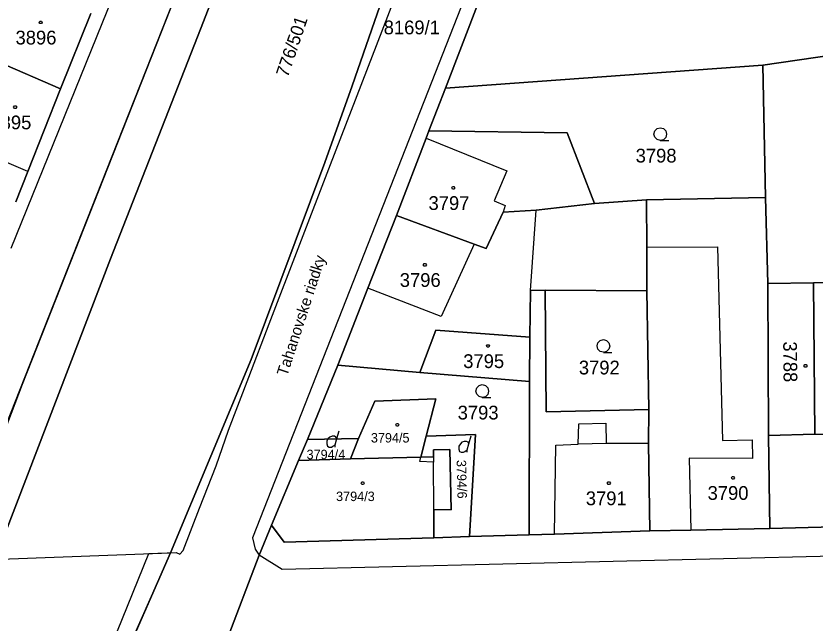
# Model space of a CAD drawing. Extents: x -263587 to -261993, y -1238795 to -1236748.
# Drawn here: x -262910.7 to -262817.7, y -1238246.6 to -1238176 of the extents above; entities that cross this region are included whole.
import ezdxf

# ---------------------------------------------------------------- set-up
doc = ezdxf.new("R2010")
doc.units = 0
for name, color, linetype in [('Vrstva 1', 7, 'Continuous'), ('Vrstva 2', 7, 'Continuous'), ('Vrstva 3', 7, 'Continuous')]:
    doc.layers.add(name, color=color, linetype=linetype)

msp = doc.modelspace()

# ---------------------------------------------------------------- linework, layer by layer
at = {"layer": 'Vrstva 1'}
for p, q in [((-262877.26, -1238147.05), (-262889.19, -1238177.55)), ((-262889.19, -1238177.55), (-262877.26, -1238147.05)), ((-262890.62, -1238152.1), (-262911.24, -1238203.07)), ((-262871.55, -1238184.14), (-262861.93, -1238156.4)), ((-262861.93, -1238156.4), (-262871.55, -1238184.14)), ((-262853.79, -1238162.03), (-262883.15, -1238236.73)), ((-262890.35, -1238169.19), (-262909.94, -1238218.9)), ((-262860.69, -1238184.41), (-262856.75, -1238174.24)), ((-262856.75, -1238174.24), (-262860.69, -1238184.41)), ((-262901.94, -1238175.75), (-262905.49, -1238184.52)), ((-262905.49, -1238184.52), (-262901.94, -1238175.75)), ((-262889.19, -1238177.55), (-262899.67, -1238204.29)), ((-262899.67, -1238204.29), (-262889.19, -1238177.55)), ((-262811.66, -1238180.01), (-262823.76, -1238181.73)), ((-262823.76, -1238181.73), (-262811.66, -1238180.01)), ((-262915.44, -1238180.18), (-262905.49, -1238184.52)), ((-262905.49, -1238184.52), (-262915.44, -1238180.18)), ((-262860.69, -1238184.41), (-262823.76, -1238181.73)), ((-262823.76, -1238181.73), (-262860.69, -1238184.41)), ((-262823.76, -1238181.73), (-262823.43, -1238197.14)), ((-262823.43, -1238197.14), (-262823.76, -1238181.73)), ((-262905.49, -1238184.52), (-262909.29, -1238194.13)), ((-262909.29, -1238194.13), (-262905.49, -1238184.52)), ((-262874.73, -1238193.08), (-262871.55, -1238184.14)), ((-262871.55, -1238184.14), (-262874.73, -1238193.08)), ((-262862.61, -1238189.39), (-262860.69, -1238184.41)), ((-262860.69, -1238184.41), (-262862.61, -1238189.39)), ((-262866.38, -1238199.24), (-262862.93, -1238190.25)), ((-262862.93, -1238190.25), (-262866.38, -1238199.24)), ((-262862.93, -1238190.25), (-262862.61, -1238189.39)), ((-262862.61, -1238189.39), (-262862.93, -1238190.25)), ((-262862.93, -1238190.25), (-262853.55, -1238194.03)), ((-262862.61, -1238189.39), (-262846.54, -1238189.6)), ((-262846.54, -1238189.6), (-262862.61, -1238189.39)), ((-262846.54, -1238189.6), (-262843.35, -1238197.84)), ((-262843.35, -1238197.84), (-262846.54, -1238189.6)), ((-262909.29, -1238194.13), (-262917.41, -1238190.62)), ((-262883.27, -1238215.99), (-262874.73, -1238193.08)), ((-262874.73, -1238193.08), (-262883.27, -1238215.99)), ((-262909.29, -1238194.13), (-262910.68, -1238197.65)), ((-262910.68, -1238197.65), (-262909.29, -1238194.13)), ((-262853.55, -1238194.03), (-262855, -1238197.51)), ((-262855, -1238197.51), (-262853.73, -1238198.09)), ((-262843.35, -1238197.84), (-262837.3, -1238197.42)), ((-262837.3, -1238197.42), (-262843.35, -1238197.84)), ((-262837.3, -1238197.42), (-262823.43, -1238197.14)), ((-262823.43, -1238197.14), (-262837.3, -1238197.42)), ((-262837.3, -1238197.42), (-262837.27, -1238202.93)), ((-262837.27, -1238202.93), (-262837.3, -1238197.42)), ((-262823.43, -1238197.14), (-262823.16, -1238207.14)), ((-262823.16, -1238207.14), (-262823.43, -1238197.14)), ((-262853.73, -1238198.09), (-262853.95, -1238198.84)), ((-262853.95, -1238198.84), (-262850.12, -1238198.6)), ((-262850.12, -1238198.6), (-262853.95, -1238198.84)), ((-262850.77, -1238207.94), (-262850.12, -1238198.6)), ((-262850.12, -1238198.6), (-262843.35, -1238197.84)), ((-262843.35, -1238197.84), (-262850.12, -1238198.6)), ((-262869.7, -1238207.69), (-262866.38, -1238199.24)), ((-262866.38, -1238199.24), (-262869.7, -1238207.69)), ((-262866.38, -1238199.24), (-262857.35, -1238202.56)), ((-262857.35, -1238202.56), (-262866.38, -1238199.24)), ((-262855.93, -1238203.08), (-262853.95, -1238198.84)), ((-262853.95, -1238198.84), (-262855.93, -1238203.08)), ((-262857.35, -1238202.56), (-262861.19, -1238210.97)), ((-262857.35, -1238202.56), (-262855.93, -1238203.08)), ((-262855.93, -1238203.08), (-262857.35, -1238202.56)), ((-262837.27, -1238202.93), (-262829.04, -1238202.89)), ((-262837.27, -1238202.93), (-262837.24, -1238207.98)), ((-262837.24, -1238207.98), (-262837.27, -1238202.93)), ((-262829.04, -1238202.89), (-262828.46, -1238225.41)), ((-262899.67, -1238204.29), (-262911.89, -1238236.09)), ((-262911.89, -1238236.09), (-262899.67, -1238204.29)), ((-262817.85, -1238207.07), (-262809.11, -1238206.9)), ((-262809.11, -1238206.9), (-262817.85, -1238207.07)), ((-262873.2, -1238216.64), (-262869.7, -1238207.69)), ((-262869.7, -1238207.69), (-262873.2, -1238216.64)), ((-262861.19, -1238210.97), (-262869.7, -1238207.69)), ((-262850.77, -1238207.94), (-262849.08, -1238207.91)), ((-262849.08, -1238207.91), (-262850.77, -1238207.94)), ((-262849.08, -1238207.91), (-262848.98, -1238222.07)), ((-262848.98, -1238222.07), (-262849.08, -1238207.91)), ((-262849.08, -1238207.91), (-262837.24, -1238207.98)), ((-262837.24, -1238207.98), (-262849.08, -1238207.91)), ((-262823.16, -1238207.14), (-262817.85, -1238207.07)), ((-262817.85, -1238207.07), (-262823.16, -1238207.14)), ((-262823.16, -1238207.14), (-262823.1, -1238224.84)), ((-262823.1, -1238224.84), (-262823.16, -1238207.14)), ((-262817.7, -1238224.66), (-262817.85, -1238207.07)), ((-262817.85, -1238207.07), (-262817.7, -1238224.66)), ((-262850.86, -1238213.39), (-262850.77, -1238207.94)), ((-262850.77, -1238207.94), (-262850.86, -1238213.39)), ((-262837.24, -1238207.98), (-262837.01, -1238221.8)), ((-262837.01, -1238221.8), (-262837.24, -1238207.98)), ((-262863.68, -1238217.51), (-262861.81, -1238212.57)), ((-262861.81, -1238212.57), (-262863.68, -1238217.51)), ((-262861.81, -1238212.57), (-262850.86, -1238213.39)), ((-262850.86, -1238213.39), (-262861.81, -1238212.57)), ((-262850.92, -1238218.55), (-262850.86, -1238213.39)), ((-262850.86, -1238213.39), (-262850.92, -1238218.55)), ((-262892.66, -1238238.48), (-262883.27, -1238215.99)), ((-262883.27, -1238215.99), (-262892.66, -1238238.48)), ((-262873.2, -1238216.64), (-262876.74, -1238225.29)), ((-262876.74, -1238225.29), (-262873.2, -1238216.64)), ((-262863.68, -1238217.51), (-262873.2, -1238216.64)), ((-262873.2, -1238216.64), (-262863.68, -1238217.51)), ((-262850.92, -1238218.55), (-262863.68, -1238217.51)), ((-262863.68, -1238217.51), (-262850.92, -1238218.55)), ((-262909.94, -1238218.9), (-262915.95, -1238234.65)), ((-262850.95, -1238236.37), (-262850.92, -1238218.55)), ((-262850.92, -1238218.55), (-262850.95, -1238236.37)), ((-262870.8, -1238225.19), (-262868.89, -1238220.82)), ((-262868.89, -1238220.82), (-262870.8, -1238225.19)), ((-262868.89, -1238220.82), (-262861.79, -1238220.56)), ((-262861.79, -1238220.56), (-262868.89, -1238220.82)), ((-262861.79, -1238220.56), (-262862.93, -1238224.9)), ((-262862.93, -1238224.9), (-262861.79, -1238220.56)), ((-262848.98, -1238222.07), (-262837.01, -1238221.8)), ((-262837.01, -1238221.8), (-262848.98, -1238222.07)), ((-262837.01, -1238221.8), (-262837.05, -1238225.75)), ((-262837.05, -1238225.75), (-262837.01, -1238221.8)), ((-262845.23, -1238225.83), (-262845.15, -1238223.48)), ((-262845.15, -1238223.48), (-262842.02, -1238223.4)), ((-262842.02, -1238223.4), (-262841.98, -1238225.75)), ((-262873.33, -1238225.18), (-262873.06, -1238224.28)), ((-262823.1, -1238224.84), (-262817.7, -1238224.66)), ((-262817.7, -1238224.66), (-262823.1, -1238224.84)), ((-262817.7, -1238224.66), (-262813.85, -1238224.68)), ((-262876.74, -1238225.29), (-262877.78, -1238227.72)), ((-262877.78, -1238227.72), (-262876.74, -1238225.29)), ((-262870.8, -1238225.19), (-262876.74, -1238225.29)), ((-262876.74, -1238225.29), (-262870.8, -1238225.19)), ((-262871.73, -1238227.54), (-262870.8, -1238225.19)), ((-262870.8, -1238225.19), (-262871.73, -1238227.54)), ((-262863.55, -1238227.35), (-262862.93, -1238224.9)), ((-262862.93, -1238224.9), (-262863.55, -1238227.35)), ((-262862.93, -1238224.9), (-262857.18, -1238224.71)), ((-262857.18, -1238224.71), (-262862.93, -1238224.9)), ((-262857.96, -1238225.78), (-262857.69, -1238224.88)), ((-262857.18, -1238224.71), (-262857.9, -1238236.56)), ((-262857.9, -1238236.56), (-262857.18, -1238224.71)), ((-262828.46, -1238225.41), (-262824.98, -1238225.34)), ((-262824.98, -1238225.34), (-262824.97, -1238227.49)), ((-262823.1, -1238224.84), (-262822.93, -1238235.65)), ((-262822.93, -1238235.65), (-262823.1, -1238224.84)), ((-262862.07, -1238226.5), (-262862.09, -1238227.3)), ((-262862.09, -1238227.3), (-262862.07, -1238226.5)), ((-262860.17, -1238226.47), (-262862.07, -1238226.5)), ((-262862.07, -1238226.5), (-262860.17, -1238226.47)), ((-262860, -1238233.47), (-262860.17, -1238226.47)), ((-262860.17, -1238226.47), (-262860, -1238233.47)), ((-262848, -1238236.3), (-262847.85, -1238225.95)), ((-262847.85, -1238225.95), (-262845.23, -1238225.83)), ((-262841.98, -1238225.75), (-262845.23, -1238225.83)), ((-262837.05, -1238225.75), (-262841.98, -1238225.75)), ((-262837.05, -1238225.75), (-262836.9, -1238235.92)), ((-262836.9, -1238235.92), (-262837.05, -1238225.75)), ((-262863.55, -1238227.35), (-262871.73, -1238227.54)), ((-262871.73, -1238227.54), (-262863.55, -1238227.35)), ((-262863.67, -1238227.86), (-262863.55, -1238227.35)), ((-262862.09, -1238227.3), (-262863.55, -1238227.35)), ((-262863.55, -1238227.35), (-262862.09, -1238227.3)), ((-262862.09, -1238227.3), (-262862.09, -1238227.91)), ((-262824.97, -1238227.49), (-262832.34, -1238227.45)), ((-262832.34, -1238227.45), (-262832.14, -1238235.83)), ((-262877.78, -1238227.72), (-262880.92, -1238235.26)), ((-262880.92, -1238235.26), (-262877.78, -1238227.72)), ((-262871.73, -1238227.54), (-262877.78, -1238227.72)), ((-262877.78, -1238227.72), (-262871.73, -1238227.54)), ((-262862.09, -1238227.91), (-262863.67, -1238227.86)), ((-262862.05, -1238233.43), (-262862.09, -1238227.91)), ((-262598.24, -1238233.55), (-262879.7, -1238240.41)), ((-262862.02, -1238236.72), (-262862.05, -1238233.43)), ((-262862.05, -1238233.43), (-262860, -1238233.47)), ((-262860, -1238233.47), (-262862.05, -1238233.43)), ((-262862.05, -1238233.43), (-262862.02, -1238236.72)), ((-262882.34, -1238238.73), (-262880.92, -1238235.26)), ((-262880.92, -1238235.26), (-262882.34, -1238238.73)), ((-262880.92, -1238235.26), (-262879.46, -1238237.22)), ((-262879.46, -1238237.22), (-262880.92, -1238235.26)), ((-262822.93, -1238235.65), (-262832.14, -1238235.83)), ((-262832.14, -1238235.83), (-262822.93, -1238235.65)), ((-262808.55, -1238235.29), (-262822.93, -1238235.65)), ((-262822.93, -1238235.65), (-262808.55, -1238235.29)), ((-262883.15, -1238236.73), (-262882.84, -1238238.04)), ((-262879.46, -1238237.22), (-262862.02, -1238236.72)), ((-262862.02, -1238236.72), (-262879.46, -1238237.22)), ((-262862.02, -1238236.72), (-262857.9, -1238236.56)), ((-262857.9, -1238236.56), (-262862.02, -1238236.72)), ((-262857.9, -1238236.56), (-262850.95, -1238236.37)), ((-262850.95, -1238236.37), (-262857.9, -1238236.56)), ((-262848, -1238236.3), (-262850.95, -1238236.37)), ((-262850.95, -1238236.37), (-262848, -1238236.3)), ((-262836.9, -1238235.92), (-262848, -1238236.3)), ((-262848, -1238236.3), (-262836.9, -1238235.92)), ((-262832.14, -1238235.83), (-262836.9, -1238235.92)), ((-262836.9, -1238235.92), (-262832.14, -1238235.83)), ((-262912.46, -1238239.2), (-262892.66, -1238238.48)), ((-262898.67, -1238252.06), (-262892.66, -1238238.48)), ((-262892.66, -1238238.48), (-262898.67, -1238252.06)), ((-262882.84, -1238238.04), (-262882.34, -1238238.73)), ((-262886.4, -1238249.29), (-262882.34, -1238238.73)), ((-262882.34, -1238238.73), (-262886.4, -1238249.29)), ((-262879.7, -1238240.41), (-262882.34, -1238238.73))]:
    msp.add_line(p, q, dxfattribs=at)
for points in [[(-262907.7, -1238176.62), (-262907.61, -1238176.77), (-262907.7, -1238176.92), (-262907.88, -1238176.92), (-262907.97, -1238176.77), (-262907.88, -1238176.62)], [(-262910.66, -1238186.49), (-262910.57, -1238186.64), (-262910.66, -1238186.79), (-262910.84, -1238186.79), (-262910.93, -1238186.64), (-262910.84, -1238186.49)], [(-262859.69, -1238195.87), (-262859.6, -1238196.02), (-262859.69, -1238196.17), (-262859.87, -1238196.17), (-262859.96, -1238196.02), (-262859.87, -1238195.87)], [(-262862.99, -1238204.82), (-262862.9, -1238204.97), (-262862.99, -1238205.12), (-262863.17, -1238205.12), (-262863.26, -1238204.97), (-262863.17, -1238204.82)], [(-262855.65, -1238214.26), (-262855.56, -1238214.41), (-262855.65, -1238214.56), (-262855.83, -1238214.56), (-262855.92, -1238214.41), (-262855.83, -1238214.26)], [(-262818.7, -1238216.57), (-262818.61, -1238216.72), (-262818.7, -1238216.87), (-262818.88, -1238216.87), (-262818.97, -1238216.72), (-262818.88, -1238216.57)], [(-262866.18, -1238223.42), (-262866.09, -1238223.57), (-262866.18, -1238223.72), (-262866.36, -1238223.72), (-262866.45, -1238223.57), (-262866.36, -1238223.42)], [(-262870.23, -1238230.23), (-262870.14, -1238230.38), (-262870.23, -1238230.53), (-262870.41, -1238230.53), (-262870.5, -1238230.38), (-262870.41, -1238230.23)], [(-262841.58, -1238230.21), (-262841.49, -1238230.36), (-262841.58, -1238230.51), (-262841.76, -1238230.51), (-262841.85, -1238230.36), (-262841.76, -1238230.21)], [(-262827.15, -1238229.59), (-262827.06, -1238229.74), (-262827.15, -1238229.89), (-262827.33, -1238229.89), (-262827.42, -1238229.74), (-262827.33, -1238229.59)]]:
    msp.add_lwpolyline(points, close=True, dxfattribs=at)
for points in [[(-262835.68, -1238190.5), (-262836.06, -1238190.4), (-262836.33, -1238190.13), (-262836.43, -1238189.76), (-262836.33, -1238189.39), (-262836.06, -1238189.12), (-262835.69, -1238189.02), (-262835.32, -1238189.12), (-262835.05, -1238189.39), (-262834.95, -1238189.77), (-262835.05, -1238190.15), (-262835.32, -1238190.42), (-262835.7, -1238190.52), (-262834.7, -1238190.52)], [(-262842.29, -1238215.15), (-262842.67, -1238215.05), (-262842.94, -1238214.78), (-262843.04, -1238214.41), (-262842.94, -1238214.04), (-262842.67, -1238213.77), (-262842.3, -1238213.67), (-262841.93, -1238213.77), (-262841.66, -1238214.04), (-262841.56, -1238214.42), (-262841.66, -1238214.8), (-262841.93, -1238215.07), (-262842.31, -1238215.17), (-262841.31, -1238215.17)], [(-262856.39, -1238220.39), (-262856.77, -1238220.29), (-262857.04, -1238220.02), (-262857.14, -1238219.65), (-262857.04, -1238219.28), (-262856.77, -1238219.01), (-262856.4, -1238218.91), (-262856.03, -1238219.01), (-262855.76, -1238219.28), (-262855.66, -1238219.66), (-262855.76, -1238220.04), (-262856.03, -1238220.31), (-262856.41, -1238220.41), (-262855.41, -1238220.41)], [(-262873.51, -1238226.17), (-262873.51, -1238225.9), (-262873.33, -1238225.18), (-262873.42, -1238225), (-262873.6, -1238224.91), (-262873.87, -1238224.91), (-262874.14, -1238225), (-262874.32, -1238225.18), (-262874.5, -1238225.45), (-262874.5, -1238225.81), (-262874.41, -1238226.08), (-262874.23, -1238226.17), (-262873.96, -1238226.17), (-262873.78, -1238226.08), (-262873.51, -1238225.9)], [(-262858.14, -1238226.77), (-262858.14, -1238226.5), (-262857.96, -1238225.78), (-262858.05, -1238225.6), (-262858.23, -1238225.51), (-262858.5, -1238225.51), (-262858.77, -1238225.6), (-262858.95, -1238225.78), (-262859.13, -1238226.05), (-262859.13, -1238226.41), (-262859.04, -1238226.68), (-262858.86, -1238226.77), (-262858.59, -1238226.77), (-262858.41, -1238226.68), (-262858.14, -1238226.5)]]:
    msp.add_lwpolyline(points, dxfattribs=at)
at = {"layer": 'Vrstva 2'}
for points in [[(-262841.835, -1237990.465), (-262844.48, -1238033.79), (-262845.25, -1238048.39), (-262849.38, -1238065.83), (-262857.835, -1238086.85), (-262866.29, -1238107.87), (-262866.29, -1238107.87), (-262878.32, -1238138.53), (-262890.35, -1238169.19), (-262900.145, -1238194.045), (-262912.404, -1238225.097), (-262915.95, -1238234.65), (-262915.99, -1238237.27), (-262914.68, -1238240.69), (-262912.88, -1238240.83), (-262912.88, -1238240.83), (-262914.78, -1238249.25)], [(-262900.752, -1238252.228), (-262895.19, -1238238.55), (-262892.02, -1238238.44), (-262891.593, -1238238.614), (-262891.2, -1238238.2), (-262889.29, -1238233.27), (-262887.38, -1238228.337), (-262885.93, -1238224.21), (-262883.568, -1238218.022), (-262881.205, -1238211.833), (-262877.637, -1238202.561), (-262874.069, -1238193.289), (-262866.716, -1238174.359)]]:
    msp.add_lwpolyline(points, dxfattribs=at)
at = {"layer": 'Vrstva 3'}
msp.add_lwpolyline([(-262898.67, -1238252.06), (-262915.44, -1238253.09), (-262914.91, -1238250.99), (-262914.78, -1238249.25), (-262912.88, -1238240.83), (-262912.46, -1238239.2), (-262911.89, -1238236.09), (-262899.67, -1238204.29), (-262889.19, -1238177.55), (-262877.26, -1238147.05), (-262867.06, -1238118.93), (-262856.48, -1238092.52), (-262836.93, -1238065.69), (-262828.451, -1238056.971), (-262829.17, -1238061.74), (-262830.66, -1238071.6), (-262836.47, -1238091.81), (-262846.02, -1238110.67), (-262852.81, -1238130.33), (-262861.93, -1238156.4), (-262871.55, -1238184.14), (-262874.73, -1238193.08), (-262883.27, -1238215.99), (-262892.66, -1238238.48)], close=True, dxfattribs=at)

# ---------------------------------------------------------------- texts
at = {"layer": 'Vrstva 1'}
for s, height, p in [('8169/1', 1.6, (-262867.871, -1238178.16)), ('3896', 1.6, (-262910.708, -1238179.34)), ('3895', 1.6, (-262913.624, -1238189.21)), ('3798', 1.6, (-262838.554, -1238193.07)), ('3797', 1.6, (-262862.654, -1238198.59)), ('3796', 1.6, (-262865.998, -1238207.54)), ('3795', 1.6, (-262858.614, -1238216.98)), ('3792', 1.6, (-262845.164, -1238217.72)), ('3793', 1.6, (-262859.264, -1238222.96)), ('3794/5', 1.1, (-262869.362, -1238225.64)), ('3794/4', 1.1, (-262876.842, -1238227.58)), ('3790', 1.6, (-262830.183, -1238232.31)), ('3794/3', 1.1, (-262873.412, -1238232.45)), ('3791', 1.6, (-262844.355, -1238232.93))]:
    msp.add_text(s, height=height, dxfattribs=at).set_placement(p)
for s, height, rotation, p in [('Tahanovske riadky', 1.3, 72.07809, (-262879.106, -1238217.997)), ('3788', 1.6, 270.66526, (-262821.39, -1238213.881)), ('3794/6', 1.1, 271.35281, (-262859.387, -1238227.674))]:
    msp.add_text(s, height=height, rotation=rotation, dxfattribs=at).set_placement(p)
at = {"layer": 'Vrstva 3'}
msp.add_text('776/501', height=1.5, rotation=71.27595, dxfattribs=at).set_placement((-262879.023, -1238183.242))

doc.saveas('drawing.dxf')
